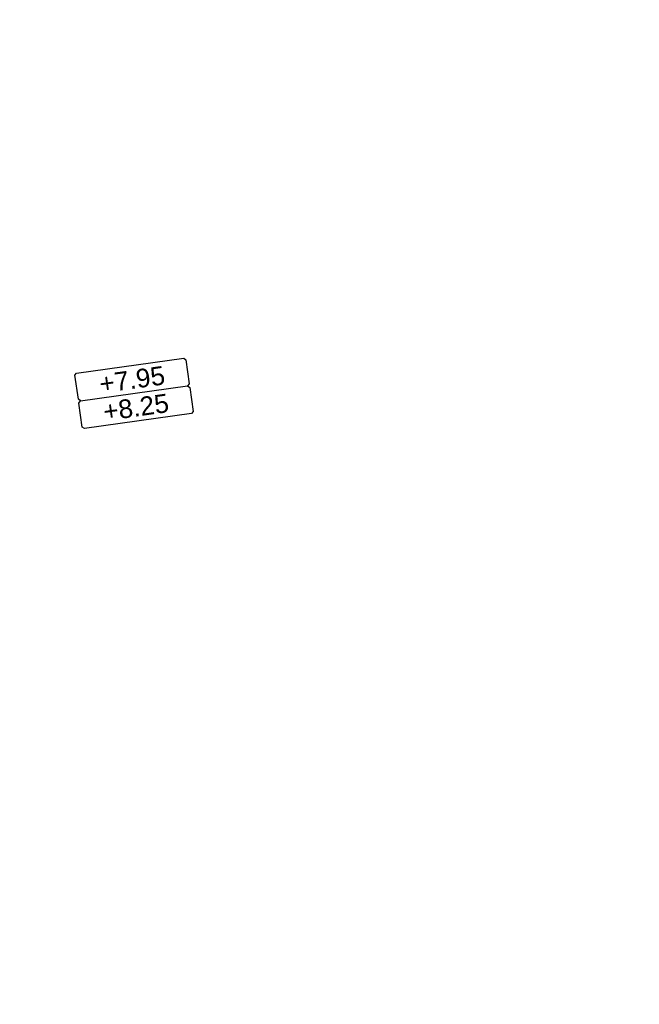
# Model space of a CAD drawing. Extents: x 98477 to 100410, y 398052 to 398969.
# Tile 269 of 374: x 98818 to 98834, y 398309 to 398336. Entities that reach past the tile are written whole.
import ezdxf
from ezdxf.enums import TextEntityAlignment as Align

# ---------------------------------------------------------------- set-up
doc = ezdxf.new("R2010")
doc.units = 0
for name, color, linetype, lineweight in [('N-VH-arcering printbeton', 8, 'Continuous', 9), ('X-AL-afwerkhoogte', 4, 'Continuous', 30), ('X-AL-planhoogte brm', 10, 'Continuous', 25), ('X-AL-planhoogte wrm', 252, 'Continuous', 25)]:
    doc.layers.add(name, color=color, linetype=linetype, lineweight=lineweight)
doc.styles.add('CS Annotative', font='arial.ttf')

# ---------------------------------------------------------------- blocks, each defined once
blk = doc.blocks.new('*U280')
at = {"layer": 'X-AL-planhoogte brm', "flags": 128}
blk.add_lwpolyline([(-7.25, 3.75), (-7.5, 4), (-7.5, 7.25), (-7.25, 7.5), (7.25, 7.5), (7.5, 7.25), (7.5, 4), (7.25, 3.75)], dxfattribs=at)
at = {"layer": 'X-AL-planhoogte wrm', "flags": 128}
blk.add_lwpolyline([(7.5, 3.5), (7.5, 0.25), (7.25, 0), (-7.25, 0), (-7.5, 0.25), (-7.5, 3.5), (-7.25, 3.75), (7.25, 3.75)], close=True, dxfattribs=at)
at = {"layer": 'X-AL-planhoogte brm', "style": 'CS Annotative'}
blk.add_attdef('OMSCHRIJVING_afwerk', text='', height=2.5, dxfattribs=at).set_placement((0, 5.625), align=Align.MIDDLE_CENTER)
at = {"layer": 'X-AL-planhoogte wrm', "style": 'CS Annotative'}
blk.add_attdef('HOOGTE_eind', text='', height=2.5, dxfattribs=at).set_placement((0, 1.875), align=Align.MIDDLE_CENTER)

msp = doc.modelspace()

# ---------------------------------------------------------------- hatches: boundary and pattern name
at = {"layer": 'N-VH-arcering printbeton'}
h = msp.add_hatch(dxfattribs=at)
h.set_pattern_fill('CS-PRINTBETON', color=256)
h.set_pattern_definition([(45, (0, 0), (-0.3535533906, 0.3535533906), []), (45, (0.35, 0), (-0.3535533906, 0.3535533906), [0.5, -0.2])])
edge = h.paths.add_edge_path()
edge.add_line((98810.24, 398338.755), (98834.006, 398342.095))
edge.add_line((98834.006, 398342.095), (98831.501, 398359.92))
edge.add_line((98831.501, 398359.92), (98807.735, 398356.58))
edge.add_line((98807.735, 398356.58), (98798.41, 398422.928))
edge.add_line((98798.41, 398422.928), (98822.177, 398426.268))
edge.add_line((98822.177, 398426.268), (98819.671, 398444.093))
edge.add_line((98819.671, 398444.093), (98795.905, 398440.753))
edge.add_line((98795.905, 398440.753), (98791.071, 398475.147))
edge.add_line((98791.071, 398475.147), (98789.338, 398474.904))
edge.add_line((98789.338, 398474.904), (98792.739, 398450.709))
edge.add_line((98792.739, 398450.709), (98793.379, 398446.154))
edge.add_line((98793.379, 398446.154), (98794.972, 398434.815))
edge.add_line((98794.972, 398434.815), (98796.725, 398435.062))
edge.add_line((98796.725, 398435.062), (98796.081, 398439.647))
edge.add_line((98796.081, 398439.647), (98798.289, 398439.957))
edge.add_line((98798.289, 398439.957), (98798.237, 398440.323))
edge.add_line((98798.237, 398440.323), (98816.062, 398442.828))
edge.add_line((98816.062, 398442.828), (98816.114, 398442.462))
edge.add_line((98816.114, 398442.462), (98818.223, 398442.758))
edge.add_line((98818.223, 398442.758), (98818.867, 398438.174))
edge.add_line((98818.867, 398438.174), (98819.234, 398438.225))
edge.add_line((98819.234, 398438.225), (98820.138, 398431.788))
edge.add_line((98820.138, 398431.788), (98819.772, 398431.737))
edge.add_line((98819.772, 398431.737), (98820.416, 398427.152))
edge.add_line((98820.416, 398427.152), (98818.307, 398426.855))
edge.add_line((98818.307, 398426.855), (98818.359, 398426.489))
edge.add_line((98818.359, 398426.489), (98800.534, 398423.984))
edge.add_line((98800.534, 398423.984), (98800.482, 398424.35))
edge.add_line((98800.482, 398424.35), (98798.274, 398424.04))
edge.add_line((98798.274, 398424.04), (98797.63, 398428.625))
edge.add_line((98797.63, 398428.625), (98795.877, 398428.379))
edge.add_line((98795.877, 398428.379), (98796.795, 398421.843))
edge.add_line((98796.795, 398421.843), (98797.366, 398417.783))
edge.add_line((98797.366, 398417.783), (98798.869, 398407.088))
edge.add_line((98798.869, 398407.088), (98799.927, 398399.562))
edge.add_line((98799.927, 398399.562), (98801.43, 398388.867))
edge.add_line((98801.43, 398388.867), (98802.488, 398381.341))
edge.add_line((98802.488, 398381.341), (98803.991, 398370.646))
edge.add_line((98803.991, 398370.646), (98805.048, 398363.12))
edge.add_line((98805.048, 398363.12), (98805.146, 398362.424))
edge.add_line((98805.146, 398362.424), (98806.802, 398350.643))
edge.add_line((98806.802, 398350.643), (98808.555, 398350.889))
edge.add_line((98808.555, 398350.889), (98807.91, 398355.474))
edge.add_line((98807.91, 398355.474), (98810.119, 398355.784))
edge.add_line((98810.119, 398355.784), (98810.067, 398356.151))
edge.add_line((98810.067, 398356.151), (98827.892, 398358.656))
edge.add_line((98827.892, 398358.656), (98827.943, 398358.289))
edge.add_line((98827.943, 398358.289), (98830.053, 398358.586))
edge.add_line((98830.053, 398358.586), (98830.697, 398354.001))
edge.add_line((98830.697, 398354.001), (98831.064, 398354.052))
edge.add_line((98831.064, 398354.052), (98831.968, 398347.616))
edge.add_line((98831.968, 398347.616), (98831.602, 398347.564))
edge.add_line((98831.602, 398347.564), (98832.246, 398342.979))
edge.add_line((98832.246, 398342.979), (98830.137, 398342.683))
edge.add_line((98830.137, 398342.683), (98830.188, 398342.316))
edge.add_line((98830.188, 398342.316), (98812.364, 398339.811))
edge.add_line((98812.364, 398339.811), (98812.312, 398340.178))
edge.add_line((98812.312, 398340.178), (98810.104, 398339.867))
edge.add_line((98810.104, 398339.867), (98809.459, 398344.452))
edge.add_line((98809.459, 398344.452), (98807.707, 398344.206))
edge.add_line((98807.707, 398344.206), (98808.674, 398337.323))
edge.add_line((98808.674, 398337.323), (98809.244, 398333.263))
edge.add_line((98809.244, 398333.263), (98811.109, 398319.994))
edge.add_line((98811.109, 398319.994), (98812.306, 398311.477))
edge.add_line((98812.306, 398311.477), (98813.656, 398301.872))
edge.add_arc((98819.35, 398302.672), 5.75, 188, 232.0792)
edge.add_line((98815.816, 398298.136), (98842.564, 398301.895))
edge.add_line((98842.564, 398301.895), (98842.808, 398300.162))
edge.add_line((98842.808, 398300.162), (98847.007, 398300.752))
edge.add_line((98847.007, 398300.752), (98846.763, 398302.485))
edge.add_line((98846.763, 398302.485), (98863.571, 398304.848))
edge.add_arc((98860.58, 398306.39), 3.365, 332.7213, 368.9632)
edge.add_line((98863.904, 398306.914), (98821.609, 398300.97))
edge.add_arc((98820.774, 398306.911), 6, 188, 278, ccw=False)
edge.add_line((98814.833, 398306.076), (98810.24, 398338.755))

# ---------------------------------------------------------------- block references
at = {"layer": 'X-AL-afwerkhoogte'}
ref = msp.add_blockref('*U280', (98820.735, 398324.823), dxfattribs=dict(at, xscale=0.2, yscale=0.2, zscale=0.2, rotation=8))
ref.add_attrib('OMSCHRIJVING_afwerk', '+7.95', dxfattribs={"layer": 'X-AL-planhoogte brm', "linetype": 'Continuous', "height": 0.5, "rotation": 8, "style": 'CS Annotative'}).set_placement((98820.579, 398325.937), align=Align.MIDDLE_CENTER)
ref.add_attrib('HOOGTE_eind', '+8.25', dxfattribs={"layer": 'X-AL-planhoogte wrm', "linetype": 'Continuous', "height": 0.5, "rotation": 8, "style": 'CS Annotative'}).set_placement((98820.683, 398325.194), align=Align.MIDDLE_CENTER)

doc.saveas('drawing.dxf')
